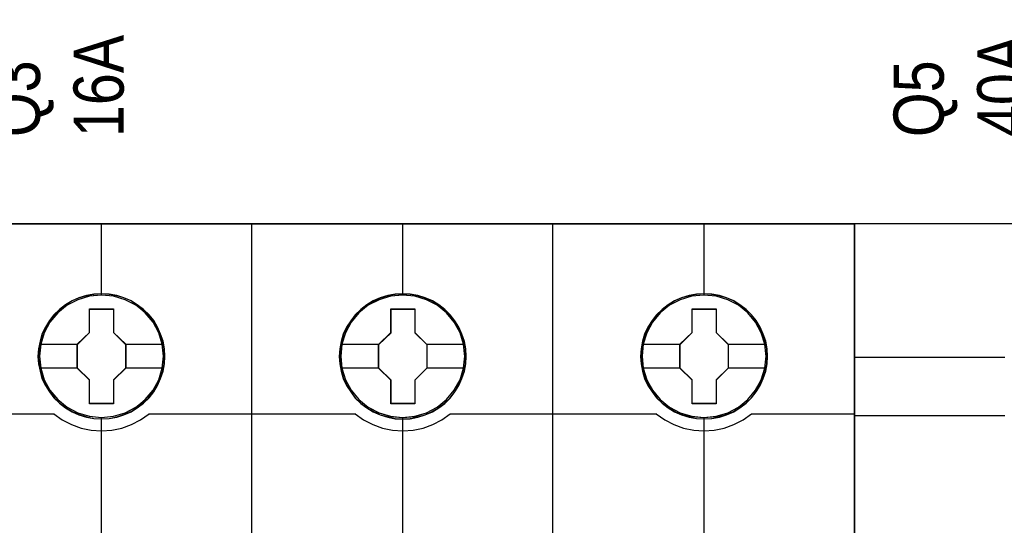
# Model space of a CAD drawing. Header units: millimetres. Extents: x -1290 to 1795, y -4192 to -1311.
# Tile 431 of 656: x 1481 to 1493, y -3650 to -3644. Entities that reach past the tile are written whole.
import ezdxf

# ---------------------------------------------------------------- set-up
doc = ezdxf.new("R2010")
doc.units = ezdxf.units.MM
doc.layers.add('45', color=7, linetype='Continuous')
doc.layers.add('Aparatura', color=7, linetype='Continuous', lineweight=13)
doc.styles.get("Standard").update_dxf_attribs({"font": 'ARIALN.TTF', "width": 0.8})

# ---------------------------------------------------------------- blocks, each defined once
blk = doc.blocks.new('*U197')
at = {"layer": '45', "color": 7}
for points in [[(567.421972, -83.678926), (549.409727, -83.678926), (549.409727, -165.701694), (567.421972, -165.701694), (585.423077, -165.701694), (603.435322, -165.701694), (603.435322, -83.678926), (585.423077, -83.678926), (567.421972, -83.678926)], [(562.207478, -91.600049), (562.185113, -91.147317), (562.112428, -90.700106), (561.955876, -90.269458), (561.776959, -89.855373), (561.542131, -89.463374), (561.262574, -89.115543), (560.932696, -88.795317), (560.56368, -88.519261), (560.194664, -88.276331), (559.764146, -88.094134), (559.333627, -87.967148), (558.875153, -87.884332), (558.42227, -87.856726), (557.963796, -87.884332), (557.522095, -87.967148), (557.074804, -88.094134), (556.661059, -88.276331), (556.269678, -88.519261), (555.911845, -88.795317), (555.576376, -89.115543), (555.308001, -89.463374), (555.067581, -89.855373), (554.8663, -90.269458), (554.748886, -90.700106), (554.659428, -91.147317), (554.625881, -91.600049), (554.659428, -92.04726), (554.748886, -92.483429), (554.8663, -92.919598), (555.067581, -93.333683), (555.308001, -93.720162), (555.576376, -94.084556), (555.911845, -94.404781), (556.269678, -94.680838), (556.661059, -94.912725), (557.074804, -95.094922), (557.522095, -95.23295), (557.963796, -95.321288), (558.42227, -95.343373), (558.875153, -95.321288), (559.333627, -95.23295), (559.764146, -95.094922), (560.194664, -94.912725), (560.56368, -94.680838), (560.932696, -94.404781), (561.262574, -94.084556), (561.542131, -93.720162), (561.776959, -93.333683), (561.955876, -92.919598), (562.112428, -92.483429), (562.185113, -92.04726), (562.207478, -91.600049)], [(562.207478, -91.600049), (562.185113, -91.147317), (562.112428, -90.700106), (561.955876, -90.269458), (561.776959, -89.855373), (561.542131, -89.463374), (561.262574, -89.115543), (560.932696, -88.795317), (560.56368, -88.519261), (560.194664, -88.276331), (559.764146, -88.094134), (559.333627, -87.967148), (558.875153, -87.884332), (558.42227, -87.856726), (557.963796, -87.884332), (557.522095, -87.967148), (557.074804, -88.094134), (556.661059, -88.276331), (556.269678, -88.519261), (555.911845, -88.795317), (555.576376, -89.115543), (555.308001, -89.463374), (555.067581, -89.855373), (554.8663, -90.269458), (554.748886, -90.700106), (554.659428, -91.147317), (554.625881, -91.600049), (554.659428, -92.04726), (554.748886, -92.483429), (554.8663, -92.919598), (555.067581, -93.333683), (555.308001, -93.720162), (555.576376, -94.084556), (555.911845, -94.404781), (556.269678, -94.680838), (556.661059, -94.912725), (557.074804, -95.094922), (557.522095, -95.23295), (557.963796, -95.321288), (558.42227, -95.343373), (558.875153, -95.321288), (559.333627, -95.23295), (559.764146, -95.094922), (560.194664, -94.912725), (560.56368, -94.680838), (560.932696, -94.404781), (561.262574, -94.084556), (561.542131, -93.720162), (561.776959, -93.333683), (561.955876, -92.919598), (562.112428, -92.483429), (562.185113, -92.04726), (562.207478, -91.600049)], [(580.208847, -91.605435), (580.186481, -91.152703), (580.113794, -90.705492), (579.957238, -90.274844), (579.778316, -89.86076), (579.543481, -89.46876), (579.263915, -89.120929), (578.934028, -88.800703), (578.570593, -88.519126), (578.195975, -88.281718), (577.765444, -88.09952), (577.334913, -87.972534), (576.876426, -87.889718), (576.42353, -87.862112), (575.970634, -87.889718), (575.523329, -87.972534), (575.076024, -88.09952), (574.662267, -88.281718), (574.270875, -88.519126), (573.913031, -88.800703), (573.577553, -89.120929), (573.314761, -89.46876), (573.068744, -89.86076), (572.873048, -90.274844), (572.750039, -90.705492), (572.660578, -91.152703), (572.632621, -91.605435), (572.660578, -92.052647), (572.750039, -92.488815), (572.873048, -92.924984), (573.068744, -93.339069), (573.314761, -93.725548), (573.577553, -94.089942), (573.913031, -94.410167), (574.270875, -94.686224), (574.662267, -94.918111), (575.076024, -95.100308), (575.523329, -95.238336), (575.970634, -95.326674), (576.42353, -95.348759), (576.876426, -95.326674), (577.334913, -95.238336), (577.765444, -95.100308), (578.195975, -94.918111), (578.570593, -94.686224), (578.934028, -94.410167), (579.263915, -94.089942), (579.543481, -93.725548), (579.778316, -93.339069), (579.957238, -92.924984), (580.113794, -92.488815), (580.186481, -92.052647), (580.208847, -91.605435)], [(580.208847, -91.605435), (580.186481, -91.152703), (580.113794, -90.705492), (579.957238, -90.274844), (579.778316, -89.86076), (579.543481, -89.46876), (579.263915, -89.120929), (578.934028, -88.800703), (578.570593, -88.519126), (578.195975, -88.281718), (577.765444, -88.09952), (577.334913, -87.972534), (576.876426, -87.889718), (576.42353, -87.862112), (575.970634, -87.889718), (575.523329, -87.972534), (575.076024, -88.09952), (574.662267, -88.281718), (574.270875, -88.519126), (573.913031, -88.800703), (573.577553, -89.120929), (573.314761, -89.46876), (573.068744, -89.86076), (572.873048, -90.274844), (572.750039, -90.705492), (572.660578, -91.152703), (572.632621, -91.605435), (572.660578, -92.052647), (572.750039, -92.488815), (572.873048, -92.924984), (573.068744, -93.339069), (573.314761, -93.725548), (573.577553, -94.089942), (573.913031, -94.410167), (574.270875, -94.686224), (574.662267, -94.918111), (575.076024, -95.100308), (575.523329, -95.238336), (575.970634, -95.326674), (576.42353, -95.348759), (576.876426, -95.326674), (577.334913, -95.238336), (577.765444, -95.100308), (578.195975, -94.918111), (578.570593, -94.686224), (578.934028, -94.410167), (579.263915, -94.089942), (579.543481, -93.725548), (579.778316, -93.339069), (579.957238, -92.924984), (580.113794, -92.488815), (580.186481, -92.052647), (580.208847, -91.605435)], [(580.192731, -91.606333), (580.170461, -91.155446), (580.098083, -90.710058), (579.942192, -90.281166), (579.764031, -89.86877), (579.530196, -89.478368), (579.251819, -89.131955), (578.923336, -88.813035), (578.561447, -88.532606), (578.188423, -88.296165), (577.759723, -88.114711), (577.331024, -87.988243), (576.874487, -87.905763), (576.423518, -87.87827), (575.972548, -87.905763), (575.527147, -87.988243), (575.081745, -88.114711), (574.669748, -88.296165), (574.280021, -88.532606), (573.9237, -88.813035), (573.589649, -89.131955), (573.327975, -89.478368), (573.083004, -89.86877), (572.888141, -90.281166), (572.765655, -90.710058), (572.676575, -91.155446), (572.648737, -91.606333), (572.676575, -92.051721), (572.765655, -92.486112), (572.888141, -92.920503), (573.083004, -93.332899), (573.327975, -93.717802), (573.589649, -94.080711), (573.9237, -94.399631), (574.280021, -94.674562), (574.669748, -94.905504), (575.081745, -95.086958), (575.527147, -95.224424), (575.972548, -95.312401), (576.423518, -95.334396), (576.874487, -95.312401), (577.331024, -95.224424), (577.759723, -95.086958), (578.188423, -94.905504), (578.561447, -94.674562), (578.923336, -94.399631), (579.251819, -94.080711), (579.530196, -93.717802), (579.764031, -93.332899), (579.942192, -92.920503), (580.098083, -92.486112), (580.170461, -92.051721), (580.192731, -91.606333)], [(598.215587, -91.600049), (598.193223, -91.147317), (598.120538, -90.700106), (597.963986, -90.269458), (597.785069, -89.855373), (597.550241, -89.463374), (597.270683, -89.115543), (596.940806, -88.795317), (596.57179, -88.519261), (596.202774, -88.276331), (595.772256, -88.094134), (595.341737, -87.967148), (594.883263, -87.884332), (594.43038, -87.856726), (593.971906, -87.884332), (593.530205, -87.967148), (593.082913, -88.094134), (592.669168, -88.276331), (592.277788, -88.519261), (591.919954, -88.795317), (591.584485, -89.115543), (591.321701, -89.463374), (591.075691, -89.855373), (590.87441, -90.269458), (590.756996, -90.700106), (590.667537, -91.147317), (590.63399, -91.600049), (590.667537, -92.04726), (590.756996, -92.483429), (590.87441, -92.919598), (591.075691, -93.333683), (591.321701, -93.720162), (591.584485, -94.084556), (591.919954, -94.404781), (592.277788, -94.680838), (592.669168, -94.912725), (593.082913, -95.094922), (593.530205, -95.23295), (593.971906, -95.321288), (594.43038, -95.343373), (594.883263, -95.321288), (595.341737, -95.23295), (595.772256, -95.094922), (596.202774, -94.912725), (596.57179, -94.680838), (596.940806, -94.404781), (597.270683, -94.084556), (597.550241, -93.720162), (597.785069, -93.333683), (597.963986, -92.919598), (598.120538, -92.483429), (598.193223, -92.04726), (598.215587, -91.600049)], [(598.215587, -91.600049), (598.193223, -91.147317), (598.120538, -90.700106), (597.963986, -90.269458), (597.785069, -89.855373), (597.550241, -89.463374), (597.270683, -89.115543), (596.940806, -88.795317), (596.57179, -88.519261), (596.202774, -88.276331), (595.772256, -88.094134), (595.341737, -87.967148), (594.883263, -87.884332), (594.43038, -87.856726), (593.971906, -87.884332), (593.530205, -87.967148), (593.082913, -88.094134), (592.669168, -88.276331), (592.277788, -88.519261), (591.919954, -88.795317), (591.584485, -89.115543), (591.321701, -89.463374), (591.075691, -89.855373), (590.87441, -90.269458), (590.756996, -90.700106), (590.667537, -91.147317), (590.63399, -91.600049), (590.667537, -92.04726), (590.756996, -92.483429), (590.87441, -92.919598), (591.075691, -93.333683), (591.321701, -93.720162), (591.584485, -94.084556), (591.919954, -94.404781), (592.277788, -94.680838), (592.669168, -94.912725), (593.082913, -95.094922), (593.530205, -95.23295), (593.971906, -95.321288), (594.43038, -95.343373), (594.883263, -95.321288), (595.341737, -95.23295), (595.772256, -95.094922), (596.202774, -94.912725), (596.57179, -94.680838), (596.940806, -94.404781), (597.270683, -94.084556), (597.550241, -93.720162), (597.785069, -93.333683), (597.963986, -92.919598), (598.120538, -92.483429), (598.193223, -92.04726), (598.215587, -91.600049)], [(598.199472, -91.600049), (598.177202, -91.149271), (598.104826, -90.70399), (597.948939, -90.275201), (597.770783, -89.862904), (597.536953, -89.472597), (597.258585, -89.126267), (596.930109, -88.807424), (596.562662, -88.532559), (596.195215, -88.290678), (595.766527, -88.109268), (595.337839, -87.98283), (594.881314, -87.900371), (594.430356, -87.872884), (593.973831, -87.900371), (593.534008, -87.98283), (593.088618, -88.109268), (592.676632, -88.290678), (592.286915, -88.532559), (591.930603, -88.807424), (591.59656, -89.126267), (591.334894, -89.472597), (591.089929, -89.862904), (590.889503, -90.275201), (590.772588, -90.70399), (590.68351, -91.149271), (590.650106, -91.600049), (590.68351, -92.04533), (590.772588, -92.479616), (590.889503, -92.913902), (591.089929, -93.3262), (591.334894, -93.71101), (591.59656, -94.073831), (591.930603, -94.392674), (592.286915, -94.667539), (592.676632, -94.898426), (593.088618, -95.079836), (593.534008, -95.217269), (593.973831, -95.305225), (594.430356, -95.327214), (594.881314, -95.305225), (595.337839, -95.217269), (595.766527, -95.079836), (596.195215, -94.898426), (596.562662, -94.667539), (596.930109, -94.392674), (597.258585, -94.073831), (597.536953, -93.71101), (597.770783, -93.3262), (597.948939, -92.913902), (598.104826, -92.479616), (598.177202, -92.04533), (598.199472, -91.600049)], [(557.707267, -88.757996), (559.148351, -88.757996), (559.148351, -90.173565), (559.868893, -90.881349), (559.868893, -92.302448), (559.148351, -93.021291), (559.148351, -94.43133), (557.707267, -94.43133), (557.707267, -93.021291), (556.969837, -92.302448), (556.969837, -90.881349), (557.707267, -90.173565), (557.707267, -88.757996)], [(557.707267, -88.757996), (559.148351, -88.757996), (559.148351, -88.757996), (559.148351, -90.173565), (559.148351, -90.173565), (559.868893, -90.881349), (559.868893, -90.881349), (559.868893, -92.302448), (559.868893, -92.302448), (559.148351, -93.021291), (559.148351, -93.021291), (559.148351, -94.43133), (559.148351, -94.43133), (557.707267, -94.43133), (557.707267, -94.43133), (557.707267, -93.021291), (557.707267, -93.021291), (556.969837, -92.302448), (556.969837, -92.302448), (556.969837, -90.881349), (556.969837, -90.881349), (557.707267, -90.173565), (557.707267, -90.173565), (557.707267, -88.757996), (557.707267, -88.757996)], [(557.715184, -88.774154), (559.140246, -88.774154), (559.140246, -90.18166), (559.852778, -90.885412), (559.852778, -92.298416), (559.140246, -93.013165), (559.140246, -94.415172), (557.715184, -94.415172), (557.715184, -93.013165), (556.985953, -92.298416), (556.985953, -90.885412), (557.715184, -90.18166), (557.715184, -88.774154)], [(575.714073, -88.757996), (577.155286, -88.757996), (577.155286, -90.179059), (577.870262, -90.886825), (577.870262, -92.307887), (577.155286, -93.026713), (577.155286, -94.436716), (575.714073, -94.436716), (575.714073, -93.026713), (574.976578, -92.307887), (574.976578, -90.886825), (575.714073, -90.179059), (575.714073, -88.757996)], [(575.714073, -88.757996), (577.155286, -88.757996), (577.155286, -88.757996), (577.155286, -90.179059), (577.155286, -90.179059), (577.870262, -90.886825), (577.870262, -90.886825), (577.870262, -92.307887), (577.870262, -92.307887), (577.155286, -93.026713), (577.155286, -93.026713), (577.155286, -94.436716), (577.155286, -94.436716), (575.714073, -94.436716), (575.714073, -94.436716), (575.714073, -93.026713), (575.714073, -93.026713), (574.976578, -92.307887), (574.976578, -92.307887), (574.976578, -90.886825), (574.976578, -90.886825), (575.714073, -90.179059), (575.714073, -90.179059), (575.714073, -88.757996), (575.714073, -88.757996)], [(575.721974, -88.774154), (577.147134, -88.774154), (577.147134, -90.18713), (577.854146, -90.890869), (577.854146, -92.303844), (577.147134, -93.018579), (577.147134, -94.420558), (575.721974, -94.420558), (575.721974, -93.018579), (574.992693, -92.303844), (574.992693, -90.890869), (575.721974, -90.18713), (575.721974, -88.774154)], [(593.715184, -88.757996), (595.156397, -88.757996), (595.156397, -90.173565), (595.877003, -90.881349), (595.877003, -92.302448), (595.156397, -93.021291), (595.156397, -94.43133), (593.715184, -94.43133), (593.715184, -93.021291), (592.983318, -92.302448), (592.983318, -90.881349), (593.715184, -90.173565), (593.715184, -88.757996)], [(593.715184, -88.757996), (595.156397, -88.757996), (595.156397, -88.757996), (595.156397, -90.173565), (595.156397, -90.173565), (595.877003, -90.881349), (595.877003, -90.881349), (595.877003, -92.302448), (595.877003, -92.302448), (595.156397, -93.021291), (595.156397, -93.021291), (595.156397, -94.43133), (595.156397, -94.43133), (593.715184, -94.43133), (593.715184, -94.43133), (593.715184, -93.021291), (593.715184, -93.021291), (592.983318, -92.302448), (592.983318, -92.302448), (592.983318, -90.881349), (592.983318, -90.881349), (593.715184, -90.173565), (593.715184, -90.173565), (593.715184, -88.757996), (593.715184, -88.757996)], [(593.723148, -88.774154), (595.148308, -88.774154), (595.148308, -90.18166), (595.860887, -90.885412), (595.860887, -92.298416), (595.148308, -93.013165), (595.148308, -94.415172), (593.723148, -94.415172), (593.723148, -93.013165), (592.999434, -92.298416), (592.999434, -90.885412), (593.723148, -90.18166), (593.723148, -88.774154)]]:
    blk.add_lwpolyline(points, close=True, dxfattribs=at)
at = {"layer": '45', "color": 139}
for points in [[(567.421972, -83.678926), (549.409727, -83.678926), (549.409727, -165.701694), (567.421972, -165.701694), (585.423077, -165.701694), (603.435322, -165.701694), (603.435322, -83.678926), (585.423077, -83.678926), (567.421972, -83.678926)], [(567.427939, -83.695084), (549.425843, -83.695084), (549.425843, -165.685536), (567.427939, -165.685536), (585.418901, -165.685536), (603.420997, -165.685536), (603.420997, -83.695084), (585.418901, -83.695084), (567.427939, -83.695084)], [(562.123317, -91.594595), (562.050636, -90.876791), (561.843774, -90.192115), (561.502731, -89.557134), (561.044279, -88.999455), (560.479601, -88.552207), (559.836651, -88.215391), (559.137792, -88.005571), (558.41657, -87.939312), (557.695347, -88.005571), (557.00767, -88.215391), (556.36472, -88.552207), (555.800042, -88.999455), (555.341591, -89.557134), (555.000547, -90.192115), (554.782503, -90.876791), (554.715413, -91.594595), (554.782503, -92.306879), (555.000547, -92.997076), (555.341591, -93.621014), (555.800042, -94.178693), (556.36472, -94.631462), (557.00767, -94.968278), (557.695347, -95.18362), (558.41657, -95.2554), (559.137792, -95.18362), (559.836651, -94.968278), (560.479601, -94.631462), (561.044279, -94.178693), (561.502731, -93.621014), (561.843774, -92.997076), (562.050636, -92.306879), (562.123317, -91.594595)], [(562.128689, -91.594595), (562.05601, -90.876791), (561.849154, -90.192115), (561.50253, -89.562656), (561.038502, -89.004976), (560.485022, -88.552207), (559.84209, -88.220913), (559.143252, -88.005571), (558.422051, -87.939312), (557.70085, -88.005571), (557.002012, -88.220913), (556.364671, -88.552207), (555.805601, -89.004976), (555.335981, -89.562656), (554.994948, -90.192115), (554.788092, -90.876791), (554.715413, -91.594595), (554.788092, -92.306879), (554.994948, -92.997076), (555.335981, -93.626535), (555.805601, -94.184214), (556.364671, -94.636984), (557.002012, -94.9738), (557.70085, -95.18362), (558.422051, -95.2554), (559.143252, -95.18362), (559.84209, -94.9738), (560.485022, -94.636984), (561.038502, -94.184214), (561.50253, -93.626535), (561.849154, -92.997076), (562.05601, -92.306879), (562.128689, -91.594595)], [(580.130058, -91.594595), (580.051788, -90.876791), (579.844932, -90.192115), (579.503899, -89.562656), (579.045461, -89.004976), (578.4808, -88.552207), (577.837869, -88.220913), (577.144621, -88.005571), (576.417829, -87.939312), (575.696628, -88.005571), (575.008971, -88.220913), (574.36604, -88.552207), (573.801379, -89.004976), (573.342941, -89.562656), (573.001908, -90.192115), (572.789461, -90.876791), (572.716782, -91.594595), (572.789461, -92.306879), (573.001908, -92.997076), (573.342941, -93.626535), (573.801379, -94.184214), (574.36604, -94.636984), (575.008971, -94.9738), (575.696628, -95.18362), (576.417829, -95.2554), (577.144621, -95.18362), (577.837869, -94.9738), (578.4808, -94.636984), (579.045461, -94.184214), (579.503899, -93.626535), (579.844932, -92.997076), (580.051788, -92.306879), (580.130058, -91.594595)], [(580.130058, -91.599982), (580.057379, -90.882177), (579.850523, -90.197501), (579.503899, -89.56252), (579.03987, -89.004841), (578.486391, -88.552072), (577.843459, -88.220777), (577.144621, -88.010957), (576.42342, -87.944698), (575.702219, -88.010957), (575.003381, -88.220777), (574.36604, -88.552072), (573.806969, -89.004841), (573.342941, -89.56252), (572.996317, -90.197501), (572.789461, -90.882177), (572.716782, -91.599982), (572.789461, -92.312265), (572.996317, -93.002462), (573.342941, -93.6264), (573.806969, -94.184079), (574.36604, -94.636848), (575.003381, -94.973664), (575.702219, -95.189006), (576.42342, -95.260786), (577.144621, -95.189006), (577.843459, -94.973664), (578.486391, -94.636848), (579.03987, -94.184079), (579.503899, -93.6264), (579.850523, -93.002462), (580.057379, -92.312265), (580.130058, -91.599982)], [(598.131427, -91.599982), (598.058748, -90.882177), (597.851892, -90.197501), (597.510859, -89.56252), (597.041239, -89.004841), (596.487759, -88.552072), (595.844828, -88.220777), (595.14599, -88.010957), (594.424789, -87.944698), (593.703588, -88.010957), (593.004749, -88.220777), (592.367409, -88.552072), (591.808338, -89.004841), (591.34431, -89.56252), (590.997686, -90.197501), (590.79083, -90.882177), (590.718151, -91.599982), (590.79083, -92.312265), (590.997686, -93.002462), (591.34431, -93.6264), (591.808338, -94.184079), (592.367409, -94.636848), (593.004749, -94.973664), (593.703588, -95.189006), (594.424789, -95.260786), (595.14599, -95.189006), (595.844828, -94.973664), (596.487759, -94.636848), (597.041239, -94.184079), (597.510859, -93.6264), (597.851892, -93.002462), (598.058748, -92.312265), (598.131427, -91.599982)], [(598.131427, -91.594595), (598.053155, -90.876791), (597.846293, -90.192115), (597.505249, -89.562656), (597.046798, -89.004976), (596.48212, -88.552207), (595.83917, -88.220913), (595.145902, -88.005571), (594.424679, -87.939312), (593.697866, -88.005571), (593.010189, -88.220913), (592.367239, -88.552207), (591.802561, -89.004976), (591.344109, -89.562656), (591.003066, -90.192115), (590.790613, -90.876791), (590.723523, -91.594595), (590.790613, -92.306879), (591.003066, -92.997076), (591.344109, -93.626535), (591.802561, -94.184214), (592.367239, -94.636984), (593.010189, -94.9738), (593.697866, -95.18362), (594.424679, -95.2554), (595.145902, -95.18362), (595.83917, -94.9738), (596.48212, -94.636984), (597.046798, -94.184214), (597.505249, -93.626535), (597.846293, -92.997076), (598.053155, -92.306879), (598.131427, -91.594595)]]:
    blk.add_lwpolyline(points, close=True, dxfattribs=at)
for points in [[(558.405935, -83.678926), (558.405935, -87.966243)], [(567.411096, -102.478129), (567.411096, -83.678926)], [(576.407304, -83.678926), (576.407304, -87.966243)], [(585.401721, -102.478129), (585.401721, -83.678926)], [(594.408673, -83.678926), (594.408673, -87.966243)], [(549.409727, -95.041752), (555.610736, -95.041752)], [(555.578505, -95.041752), (556.082263, -95.393824), (556.625202, -95.677753), (557.207322, -95.887861), (557.806234, -96.018468), (558.421938, -96.052539), (559.037643, -96.018468), (559.642152, -95.887861), (560.218675, -95.677753), (560.761614, -95.393824), (561.27097, -95.041752)], [(558.405935, -95.233856), (558.405935, -102.478129)], [(561.238738, -95.041752), (573.612105, -95.041752)], [(573.579873, -95.041752), (574.083651, -95.393824), (574.626612, -95.677753), (575.208755, -95.887861), (575.807691, -96.018468), (576.42342, -96.052539), (577.039149, -96.018468), (577.638085, -95.887861), (578.220228, -95.677753), (578.763189, -95.393824), (579.266967, -95.041752)], [(576.407304, -95.233856), (576.407304, -102.478129)], [(579.234735, -95.041752), (591.608102, -95.041752)], [(591.57408, -95.041752), (592.083595, -95.393824), (592.626705, -95.677753), (593.203409, -95.887861), (593.808109, -96.018468), (594.424007, -96.052539), (595.039905, -96.018468), (595.639006, -95.887861), (596.21571, -95.677753), (596.764419, -95.393824), (597.268335, -95.041752)], [(594.408673, -95.233856), (594.408673, -102.478129)], [(597.236104, -95.041752), (603.435322, -95.041752)]]:
    blk.add_lwpolyline(points, dxfattribs=at)
at = {"layer": '45', "color": 59}
blk.add_lwpolyline([(567.411096, -102.478129), (567.411096, -83.678926)], dxfattribs=at)
blk.add_lwpolyline([(562.191362, -91.600049), (562.169092, -91.149271), (562.096716, -90.70399), (561.94083, -90.275201), (561.762674, -89.862904), (561.528844, -89.472597), (561.250475, -89.126267), (560.922, -88.807424), (560.554553, -88.532559), (560.187106, -88.290678), (559.758417, -88.109268), (559.329729, -87.98283), (558.873204, -87.900371), (558.422247, -87.872884), (557.965722, -87.900371), (557.525899, -87.98283), (557.080508, -88.109268), (556.668522, -88.290678), (556.278806, -88.532559), (555.922494, -88.807424), (555.588451, -89.126267), (555.321217, -89.472597), (555.081819, -89.862904), (554.881394, -90.275201), (554.764479, -90.70399), (554.675401, -91.149271), (554.641996, -91.600049), (554.675401, -92.04533), (554.764479, -92.479616), (554.881394, -92.913902), (555.081819, -93.3262), (555.321217, -93.71101), (555.588451, -94.073831), (555.922494, -94.392674), (556.278806, -94.667539), (556.668522, -94.898426), (557.080508, -95.079836), (557.525899, -95.217269), (557.965722, -95.305225), (558.422247, -95.327214), (558.873204, -95.305225), (559.329729, -95.217269), (559.758417, -95.079836), (560.187106, -94.898426), (560.554553, -94.667539), (560.922, -94.392674), (561.250475, -94.073831), (561.528844, -93.71101), (561.762674, -93.3262), (561.94083, -92.913902), (562.096716, -92.479616), (562.169092, -92.04533), (562.191362, -91.600049)], close=True, dxfattribs=at)
at = {"layer": '45', "color": 7}
for points in [[(554.699297, -90.869338), (557.002068, -90.869338)], [(559.836662, -90.869338), (562.134061, -90.869338)], [(572.706038, -90.874724), (575.008809, -90.874724)], [(577.838031, -90.874724), (580.13543, -90.874724)], [(590.705616, -90.869338), (593.01555, -90.869338)], [(595.844771, -90.869338), (598.142171, -90.869338)], [(554.699297, -92.282286), (557.002068, -92.282286)], [(559.836662, -92.282286), (562.134061, -92.282286)], [(572.706038, -92.287672), (575.008809, -92.287672)], [(577.838031, -92.287672), (580.13543, -92.287672)], [(590.705616, -92.282286), (593.01555, -92.282286)], [(595.844771, -92.282286), (598.142171, -92.282286)]]:
    blk.add_lwpolyline(points, dxfattribs=at)
blk = doc.blocks.new('*U199')
at = {"layer": '45', "color": 7}
for points in [[(621.391924, -83.678926), (612.397416, -83.678926), (612.397416, -83.678926), (603.397718, -83.678926), (603.397718, -83.678926), (603.397718, -166.635281), (603.397718, -166.635281), (612.397416, -166.635281), (612.397416, -166.635281), (621.391924, -166.635281), (621.391924, -166.635281), (621.391924, -83.678926), (621.391924, -83.678926)], [(621.386553, -83.682516), (612.397415, -83.682516), (603.40309, -83.682516), (603.40309, -166.63169), (612.397415, -166.63169), (621.386553, -166.63169), (621.386553, -83.682516)]]:
    blk.add_lwpolyline(points, close=True, dxfattribs=at)
for points in [[(612.402879, -91.668273), (603.397718, -91.668273)], [(612.402879, -95.163837), (603.397718, -95.163837)]]:
    blk.add_lwpolyline(points, dxfattribs=at)

msp = doc.modelspace()

# ---------------------------------------------------------------- block references
at = {"layer": 'Aparatura', "color": 7, "lineweight": 13}
ref = msp.add_blockref('*U197', (1370.479, -3629.895), dxfattribs=dict(at, xscale=0.2, yscale=0.2, zscale=0.2))
ref.add_attrib('Oznaczenie', 'Q3', (1481.429, -3645.595), dxfattribs={"layer": '0', "height": 0.6, "rotation": 90, "flags": 2})
ref.add_attrib('Pr¹d znamionowy', '16A', (1482.429, -3645.595), dxfattribs={"layer": '0', "height": 0.6, "rotation": 90, "flags": 2})
ref = msp.add_blockref('*U199', (1370.479, -3629.895), dxfattribs=dict(at, xscale=0.2, yscale=0.2, zscale=0.2))
ref.add_attrib('Oznaczenie', 'Q5', (1492.229, -3645.595), dxfattribs={"layer": '0', "height": 0.6, "rotation": 90, "flags": 2})
ref.add_attrib('Pr¹d znamionowy', '40A', (1493.229, -3645.595), dxfattribs={"layer": '0', "height": 0.6, "rotation": 90, "flags": 2})

doc.saveas('drawing.dxf')
